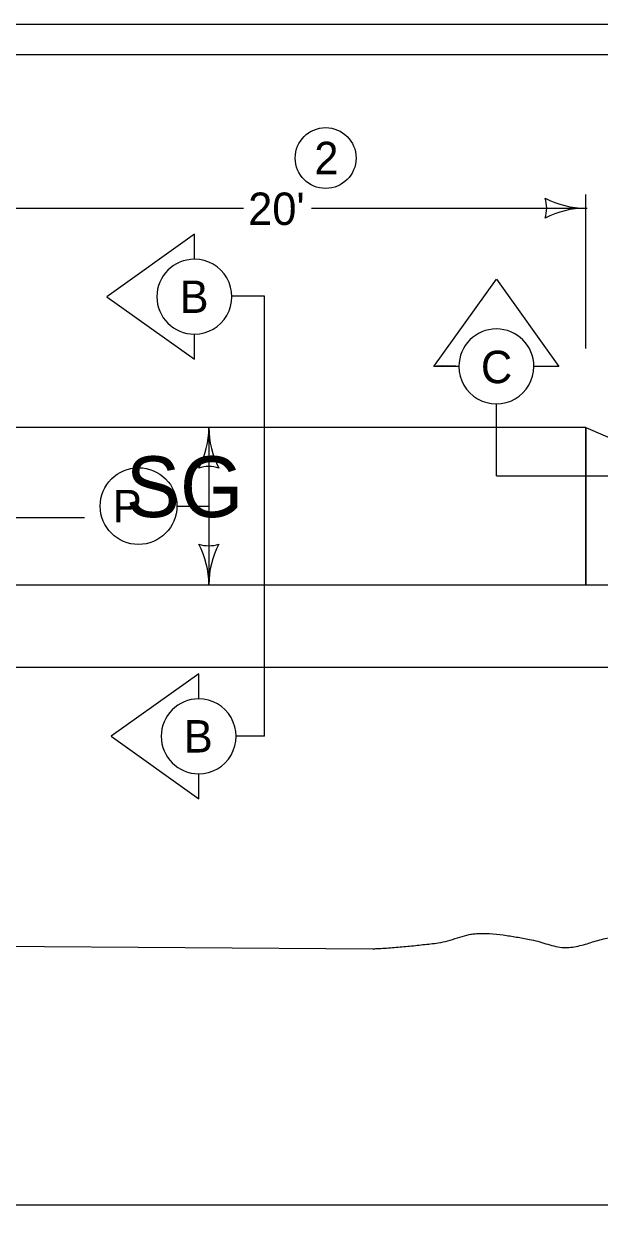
# Model space of a CAD drawing. Extents: x 9538 to 81668, y 7600 to 11751.
# Drawn here: x 18724 to 19008, y 9349 to 9944 of the extents above; entities that cross this region are included whole.
import ezdxf

# ---------------------------------------------------------------- set-up
doc = ezdxf.new("R2010")
doc.units = 0
for name, color, linetype in [('Default', 7, 'Continuous'), ('DsnShtMinorGrid13', 7, 'Continuous'), ('dsnStdDimension', 7, 'Continuous'), ('dsnStdNameDate', 7, 'Continuous'), ('dsnStdPattern', 7, 'Continuous'), ('dsnStdShading', 7, 'Continuous'), ('dsnStdTable', 7, 'Continuous')]:
    doc.layers.add(name, color=color, linetype=linetype)

msp = doc.modelspace()

# ---------------------------------------------------------------- linework, layer by layer
at = {"layer": 'Default'}
msp.add_lwpolyline([(17332.53, 9944.02), (20467.54, 9944.02), (20467.54, 7924.02), (17332.53, 7924.02)], close=True, dxfattribs=at)
at = {"layer": 'DsnShtMinorGrid13'}
msp.add_circle((18872.56, 9877.91), 15, dxfattribs=at)
at = {"layer": 'dsnStdDimension'}
for p, q in [((19000.85, 9783.96), (19000.85, 9859.98)), ((18696.11, 9853.15), (18832.11, 9853.15)), ((18865.63, 9853.15), (19001.63, 9853.15)), ((18814.94, 9744.89), (18814.94, 9667.31)), ((18799.18, 9706.1), (18814.94, 9706.1))]:
    msp.add_line(p, q, dxfattribs=at)
msp.add_circle((18780.25, 9706.1), 18.93, dxfattribs=at)
for centre, radius, start, end in [((18965.21, 9853.15), 16.42, 342.26665, 17.73335), ((19000.85, 9895.65), 42.5, 241.92751, 270), ((19000.85, 9810.65), 42.5, 90, 118.07249), ((18772.44, 9744.89), 42.5, 331.92751, 0), ((18857.44, 9744.89), 42.5, 180, 208.07249), ((18814.94, 9709.25), 16.42, 72.26665, 107.73335), ((18814.94, 9702.95), 16.42, 252.26665, 287.73335), ((18772.44, 9667.31), 42.5, 360, 28.07249), ((18857.44, 9667.31), 42.5, 151.92751, 180)]:
    msp.add_arc(centre, radius, start, end, dxfattribs=at)
at = {"layer": 'dsnStdNameDate'}
for p, q in [((18753.66, 9700.29), (17721.75, 9700.29)), ((19503.11, 9361.02), (17347.53, 9361.02))]:
    msp.add_line(p, q, dxfattribs=at)
at = {"layer": 'dsnStdPattern'}
for p, q in [((18842.36, 9809.76), (18826.59, 9809.76)), ((18842.36, 9592.47), (18842.36, 9809.76)), ((18956.8, 9721.12), (18956.8, 9756.56)), ((18956.8, 9721.12), (19044.9, 9721.12)), ((18842.36, 9592.47), (18828.41, 9592.47))]:
    msp.add_line(p, q, dxfattribs=at)
for points in [[(18807.8, 9827.94), (18807.8, 9840.26), (18764.67, 9809.45), (18807.8, 9778.64), (18807.8, 9790.97)], [(18938.31, 9775.05), (18925.99, 9775.05), (18956.8, 9818.18), (18987.61, 9775.05), (18975.28, 9775.05)], [(18809.92, 9610.96), (18809.92, 9623.28), (18766.79, 9592.47), (18809.92, 9561.66), (18809.92, 9573.99)]]:
    msp.add_lwpolyline(points, dxfattribs=at)
for centre, start, end in [((18807.8, 9809.45), 90.00083, 269.99917), ((18807.8, 9809.45), 269.99917, 90.00083), ((18956.8, 9775.05), 0.00083, 179.99917), ((18956.8, 9775.05), 179.99917, 0.00083), ((18809.92, 9592.47), 90.00083, 269.99917), ((18809.92, 9592.47), 269.99917, 90.00083)]:
    msp.add_arc(centre, 18.49, start, end, dxfattribs=at)
at = {"layer": 'dsnStdShading'}
msp.add_line((17347.53, 9929.02), (20443.23, 9929.02), dxfattribs=at)
at = {"layer": 'dsnStdTable'}
for p, q in [((18936.71, 9775.2), (18927.47, 9775.28)), ((18936.71, 9775.2), (18930.1, 9775.26)), ((19000.85, 9744.89), (18696.11, 9744.89)), ((19000.85, 9744.89), (18696.11, 9744.89)), ((19000.85, 9744.89), (19000.85, 9667.31)), ((19000.85, 9667.31), (19000.85, 9744.89)), ((19000.85, 9744.89), (19104.89, 9700.29)), ((17543, 9667.31), (19190.48, 9667.31)), ((18696.11, 9667.31), (19000.85, 9667.31)), ((17564.22, 9626.66), (19178.01, 9626.66)), ((18566.7, 9490.03), (18895.9, 9487.58))]:
    msp.add_line(p, q, dxfattribs=at)
msp.add_circle((18780.25, 9706.1), 18.93, dxfattribs=at)
msp.add_spline([(18895.9, 9487.58), (18897.9, 9487.69), (18905.47, 9488.17), (18913.04, 9488.83), (18920.59, 9489.63), (18928.12, 9490.54), (18932.87, 9491.54), (18937.55, 9492.98), (18942.22, 9494.34), (18944.57, 9494.83), (18946.94, 9495.1), (18953.47, 9495.09), (18960.07, 9494.43), (18966.65, 9493.39), (18973.17, 9492.25), (18977.17, 9491.31), (18981.15, 9490.11), (18985.13, 9488.98), (18989.14, 9488.26), (18992.68, 9488.23), (18996.23, 9488.73), (19003.34, 9490.66), (19010.47, 9492.67), (19017.65, 9493.39), (19032.18, 9492.42), (19046.73, 9491.11), (19053.44, 9490.29), (19060.15, 9489.3), (19066.84, 9488.36), (19073.53, 9487.69), (19079.28, 9488.25), (19084.96, 9490.08), (19090.62, 9492.13), (19096.34, 9493.39), (19103.84, 9493.9), (19111.44, 9494.03), (19122.82, 9493.33), (19126.56, 9492.82), (19133.58, 9491), (19140.47, 9488.43), (19147.39, 9486.06), (19154.5, 9484.83), (19175.61, 9483.83)], degree=3, dxfattribs=at)

# ---------------------------------------------------------------- texts
at = {"layer": 'DsnShtMinorGrid13'}
msp.add_text('2', height=16, dxfattribs=at).set_placement((18866.98, 9869.91))
at = {"layer": 'dsnStdDimension'}
for s, height, p in [("20'", 16, (18834.35, 9844.87)), ('SG', 30, (18773.96, 9700.66)), ('P', 16, (18767.53, 9698.1))]:
    msp.add_text(s, height=height, dxfattribs=at).set_placement(p)
at = {"layer": 'dsnStdPattern'}
for s, p in [('B', (18800.52, 9801.45)), ('C', (18949.17, 9766.78)), ('B', (18802.62, 9584.47))]:
    msp.add_text(s, height=16, dxfattribs=at).set_placement(p)

doc.saveas('drawing.dxf')
